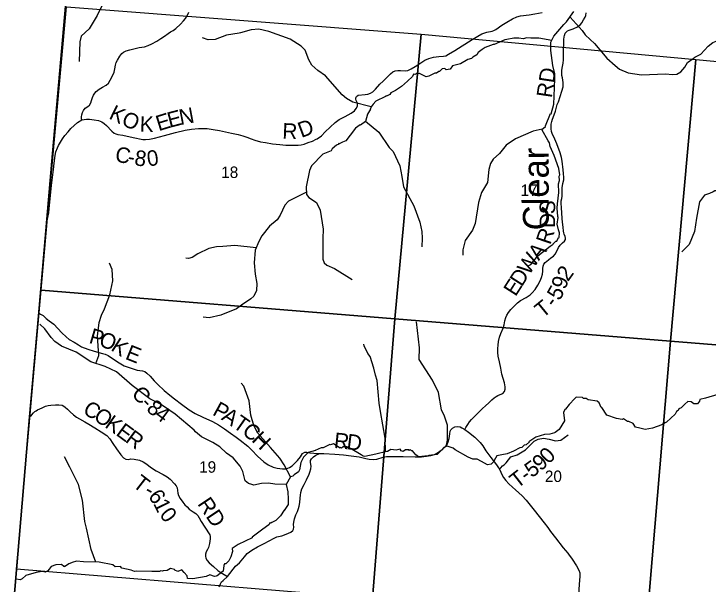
# Model space of a CAD drawing. Extents: x 1878108 to 2183446, y 146837 to 508383.
# Drawn here: x 1945764 to 1959185, y 294193 to 305217 of the extents above; entities that cross this region are included whole.
import ezdxf

# ---------------------------------------------------------------- set-up
doc = ezdxf.new("R2010")
doc.units = 0
for name, color, linetype in [('GM_X_Adjacent_County', 7, 'Continuous'), ('GM_X_County', 7, 'Continuous'), ('GM_X_County_Road', 7, 'Continuous'), ('GM_X_County_Road_Text', 7, 'Continuous'), ('GM_X_Minor_River', 7, 'Continuous'), ('GM_X_Minor_River_Text', 7, 'Continuous'), ('GM_X_Section', 7, 'Continuous'), ('GM_X_Section_Text', 7, 'Continuous'), ('GM_X_Township', 7, 'Continuous'), ('GM_X_Township_Road', 7, 'Continuous'), ('GM_X_Township_Road_Text', 7, 'Continuous'), ('GM_X_Township_ROW', 7, 'Continuous')]:
    doc.layers.add(name, color=color, linetype=linetype)

msp = doc.modelspace()

# ---------------------------------------------------------------- linework, layer by layer
at = {"layer": 'GM_X_Adjacent_County'}
msp.add_lwpolyline([(1923046, 277654), (1923342, 280921), (1923726, 285166), (1924414, 292311), (1924469, 293153), (1924887, 299587), (1925256, 303586), (1925774, 309211), (1931071, 308772), (1932946, 308617), (1934622, 308532), (1940473, 308073), (1940781, 308049), (1946953, 307566), (1946499, 302372), (1946238, 299382), (1946067, 297426), (1944907, 283849), (1944903, 283729), (1945544, 283670), (1949278, 283311), (1954438, 282859), (1961539, 282259)], dxfattribs=at)
at = {"layer": 'GM_X_County'}
msp.add_lwpolyline([(1961539, 282259), (1954438, 282859), (1949278, 283311), (1945544, 283670), (1944903, 283729), (1944907, 283849), (1946067, 297426), (1946238, 299382), (1946499, 302372), (1946953, 307566), (1947119, 309329), (1947259, 310824), (1951372, 310518), (1954993, 310242), (1956742, 310075), (1958100, 309945), (1959932, 309778)], dxfattribs=at)
at = {"layer": 'GM_X_County_Road'}
for points in [[(1946398, 301204), (1946414, 301245), (1946423, 301278), (1946438, 301371), (1946447, 301456), (1946493, 301899), (1946509, 302052), (1946531, 302211), (1946546, 302334), (1946565, 302481), (1946578, 302549), (1946606, 302627), (1946628, 302673), (1946663, 302739), (1946704, 302803), (1946751, 302866), (1946812, 302937), (1946867, 302999), (1946927, 303057), (1946993, 303114), (1947079, 303166), (1947122, 303177), (1947167, 303184), (1947226, 303182), (1947319, 303171), (1947403, 303155), (1947465, 303127), (1947511, 303097), (1947557, 303059), (1947660, 302950), (1947705, 302911), (1947734, 302897), (1947773, 302885), (1947870, 302870), (1948072, 302829), (1948254, 302791), (1948308, 302786), (1948385, 302793), (1948480, 302812), (1948676, 302866), (1948890, 302923), (1949078, 302970), (1949197, 302991), (1949335, 303004), (1949498, 303000), (1949617, 302984), (1949741, 302960), (1949972, 302912), (1950099, 302883), (1950190, 302859), (1950265, 302834), (1950349, 302801), (1950423, 302774), (1950531, 302746), (1950628, 302729), (1950764, 302705), (1950905, 302689), (1951019, 302682), (1951174, 302678), (1951260, 302680), (1951317, 302685), (1951379, 302701), (1951456, 302728), (1951537, 302759), (1951607, 302792), (1951630, 302804), (1951708, 302857), (1951783, 302937), (1951877, 303030), (1951974, 303118), (1952051, 303175), (1952168, 303236), (1952287, 303298), (1952347, 303343), (1952381, 303388), (1952405, 303433), (1952410, 303469), (1952402, 303503), (1952384, 303544), (1952376, 303569), (1952377, 303594), (1952387, 303618), (1952423, 303643), (1952557, 303659), (1952604, 303668), (1952657, 303686), (1952703, 303713), (1952752, 303759), (1952841, 303855), (1952902, 303917), (1953000, 304015), (1953047, 304058), (1953091, 304095), (1953135, 304114), (1953186, 304123), (1953240, 304121), (1953327, 304115), (1953381, 304124), (1953444, 304153), (1953521, 304198), (1953612, 304255), (1953708, 304319), (1953787, 304354), (1953879, 304380), (1953980, 304392), (1954069, 304397), (1954114, 304407), (1954167, 304435), (1954287, 304506), (1954626, 304720), (1954734, 304786), (1954813, 304829), (1954906, 304861), (1955008, 304884), (1955043, 304895), (1955078, 304915), (1955200, 304997), (1955294, 305056), (1955406, 305122), (1955484, 305158), (1955561, 305176), (1955723, 305197), (1955837, 305216), (1955974, 305243)], [(1946242, 299435), (1946280, 299413), (1946331, 299383), (1946389, 299327), (1946444, 299280), (1946537, 299218), (1946692, 299050), (1946774, 298973), (1946834, 298924), (1946928, 298872), (1947011, 298817), (1947074, 298781), (1947191, 298735), (1947314, 298696), (1947477, 298653), (1947526, 298637), (1947585, 298611), (1947708, 298526), (1947797, 298468), (1947896, 298416), (1948013, 298373), (1948149, 298332), (1948249, 298316), (1948296, 298301), (1948337, 298272), (1948402, 298210), (1948478, 298122), (1948546, 298051), (1948667, 297935), (1948778, 297845), (1948870, 297776), (1949005, 297670), (1949155, 297563), (1949266, 297493), (1949420, 297422), (1949601, 297334), (1949717, 297272), (1949837, 297192), (1949952, 297110), (1950060, 297037), (1950141, 296977), (1950284, 296857), (1950367, 296784), (1950476, 296667), (1950596, 296556), (1950682, 296501), (1950777, 296456), (1950855, 296436), (1950957, 296422), (1951026, 296420), (1951090, 296445), (1951146, 296482), (1951249, 296583), (1951302, 296652), (1951345, 296718), (1951389, 296743), (1951428, 296745), (1951487, 296732), (1951563, 296724), (1951672, 296716), (1951756, 296715), (1951969, 296706), (1952136, 296690), (1952285, 296675), (1952439, 296654), (1952565, 296621), (1952633, 296606), (1952708, 296601), (1952780, 296609), (1952900, 296648), (1952965, 296659), (1953057, 296661), (1953287, 296660), (1953522, 296655), (1953644, 296655), (1953738, 296667), (1953823, 296679), (1953893, 296696), (1953955, 296733), (1954046, 296795), (1954108, 296852), (1954142, 296891), (1954161, 296941), (1954179, 297005), (1954192, 297098), (1954201, 297149), (1954214, 297176), (1954244, 297211), (1954290, 297231), (1954337, 297240), (1954390, 297234), (1954427, 297216), (1954480, 297181), (1954550, 297130), (1954677, 297034), (1954735, 296977), (1954780, 296928), (1954831, 296866), (1954891, 296768), (1954986, 296639), (1955072, 296523), (1955149, 296415), (1955179, 296358), (1955200, 296311), (1955229, 296257), (1955274, 296198), (1955331, 296134), (1955403, 296069), (1955461, 296018), (1955589, 295899), (1955665, 295817), (1955825, 295620), (1956017, 295380), (1956085, 295289), (1956141, 295212), (1956236, 295087), (1956381, 294896), (1956471, 294794)], [(1949735, 294143), (1949759, 294200), (1949779, 294235), (1949810, 294261), (1949897, 294343), (1950051, 294538), (1950123, 294605), (1950223, 294720), (1950273, 294785), (1950365, 294850), (1950473, 294915), (1950587, 294969), (1950712, 295033), (1950784, 295078), (1950846, 295105), (1950944, 295126), (1951029, 295161), (1951119, 295197), (1951154, 295227), (1951170, 295258), (1951178, 295296), (1951170, 295348), (1951174, 295392), (1951189, 295458), (1951212, 295534), (1951246, 295600), (1951265, 295656), (1951278, 295700), (1951291, 295768), (1951297, 295854), (1951304, 295913), (1951312, 295964), (1951333, 296033), (1951373, 296122), (1951422, 296212), (1951470, 296316), (1951487, 296357), (1951508, 296420), (1951510, 296475), (1951500, 296544), (1951501, 296582), (1951515, 296612), (1951557, 296653), (1951599, 296687), (1951672, 296716)], [(1956471, 294794), (1956487, 294775), (1956558, 294673), (1956638, 294546), (1956686, 294462), (1956704, 294413), (1956708, 294341), (1956695, 294195), (1956681, 293975), (1956671, 293855), (1956663, 293745), (1956666, 293707)]]:
    msp.add_lwpolyline(points, dxfattribs=at)
at = {"layer": 'GM_X_Minor_River'}
for points in [[(1948736, 308160), (1948800, 307760), (1948800, 307593), (1948698, 307425), (1948654, 307249), (1948627, 307202), (1948516, 307130), (1948345, 307067), (1948298, 307036), (1948180, 306953), (1948033, 306798), (1947965, 306684), (1947906, 306620), (1947842, 306417), (1947682, 305992), (1947659, 305788), (1947647, 305761), (1947526, 305578), (1947475, 305396), (1947374, 305186), (1947218, 304925), (1947066, 304787), (1947042, 304678), (1947028, 304297)], [(1955715, 300327), (1955721, 300351), (1955757, 300371), (1955890, 300537), (1956130, 300726), (1956190, 300764), (1956180, 300766), (1956238, 300822), (1956262, 300824), (1956292, 300896), (1956304, 300894), (1956313, 300982), (1956295, 301042), (1956269, 301150), (1956287, 301278), (1956282, 301302), (1956264, 301464), (1956272, 301546), (1956301, 301766), (1956291, 301934), (1956309, 301998), (1956304, 302080), (1956320, 302108), (1956296, 302230), (1956209, 302482), (1956133, 302652), (1956120, 302726), (1956094, 302762), (1955970, 302984), (1956039, 303038), (1956043, 303052), (1956141, 303290), (1956151, 303284), (1956200, 303472), (1956210, 303628), (1956219, 303958), (1956219, 304056), (1956186, 304220), (1956147, 304512), (1956145, 304670), (1956205, 304788), (1956396, 305013), (1956446, 305061), (1956586, 305261)], [(1956517, 305153), (1956752, 304894), (1956807, 304812), (1956907, 304720), (1956990, 304642), (1957224, 304363), (1957391, 304219), (1957475, 304145), (1957641, 304077), (1957899, 304039), (1958360, 304056), (1958494, 304045), (1958579, 304051), (1958658, 304096), (1958735, 304184), (1958789, 304278), (1958893, 304356), (1958927, 304382), (1959041, 304438), (1959189, 304595), (1959274, 304662), (1959340, 304691), (1959474, 304773), (1959530, 304825)], [(1952671, 303418), (1952319, 303512), (1952194, 303583), (1952108, 303655), (1951789, 304017), (1951642, 304123), (1951524, 304224), (1951463, 304327), (1951398, 304516), (1951317, 304592), (1951107, 304731), (1950693, 304878), (1950498, 304921), (1950350, 304911), (1950143, 304853), (1950117, 304845), (1949877, 304805), (1949656, 304719), (1949522, 304718), (1949412, 304754)], [(1956162, 304705), (1955913, 304750), (1955758, 304748), (1955680, 304754), (1955608, 304737), (1955524, 304747), (1955432, 304749), (1955294, 304719), (1955252, 304715), (1955048, 304628), (1955028, 304622), (1954876, 304570), (1954814, 304528), (1954739, 304470), (1954711, 304428), (1954639, 304383), (1954609, 304353), (1954541, 304335), (1954401, 304253), (1954245, 304213), (1954197, 304149), (1954123, 304136), (1954093, 304164), (1954045, 304152), (1953989, 304104), (1953979, 304104), (1953933, 304070), (1953903, 304072), (1953785, 304010), (1953735, 304002), (1953605, 304067), (1953557, 304065), (1953517, 304043), (1953489, 304049), (1953473, 304005), (1953373, 303917), (1953257, 303813), (1953141, 303737), (1953052, 303690), (1953030, 303660), (1952967, 303629)], [(1952969, 303630), (1952948, 303618), (1952762, 303528), (1952712, 303472), (1952672, 303422), (1952655, 303369)], [(1952656, 303372), (1952602, 303277), (1952559, 303139), (1952467, 303065), (1952457, 303073), (1952369, 303009), (1952263, 302869), (1952179, 302765), (1952120, 302736), (1952052, 302702), (1952042, 302712), (1952044, 302700), (1952000, 302682), (1951920, 302610), (1951898, 302570), (1951736, 302504), (1951515, 302277)], [(1952560, 303144), (1952820, 302933), (1953017, 302636), (1953098, 302556), (1953223, 302282), (1953267, 302074), (1953294, 301875), (1953494, 301504), (1953613, 301190), (1953649, 301013), (1953654, 300879), (1953649, 300715)], [(1955977, 302986), (1955802, 302947), (1955462, 302802), (1955283, 302677), (1955152, 302515), (1955028, 302411), (1954978, 302324), (1954946, 302211), (1954921, 301958), (1954803, 301765), (1954747, 301569), (1954679, 301162), (1954627, 301034), (1954490, 300837), (1954444, 300655), (1954442, 300627), (1954441, 300550)], [(1951515, 302277), (1951478, 302192), (1951416, 301876), (1951418, 301727), (1951466, 301666), (1951614, 301571), (1951686, 301422), (1951745, 301054), (1951737, 300877), (1951738, 300475), (1951763, 300403), (1951815, 300361), (1951961, 300297), (1952306, 300084)], [(1951423, 301768), (1951072, 301598), (1951002, 301518), (1950913, 301327), (1950854, 301235), (1950703, 301112), (1950560, 300925), (1950498, 300817), (1950430, 300646), (1950408, 300407), (1950429, 300184), (1950460, 300003), (1950456, 299872), (1950402, 299759), (1950348, 299705), (1950224, 299625), (1950190, 299605), (1950067, 299515), (1949766, 299394), (1949540, 299344), (1949421, 299353)], [(1962233, 301320), (1962093, 301302), (1961979, 301308), (1961674, 301425), (1961179, 301684), (1961066, 301728), (1960792, 301751), (1960480, 301716), (1960264, 301670), (1960108, 301616), (1959961, 301677), (1959661, 301778), (1959500, 301799), (1959314, 301793), (1959281, 301777), (1959211, 301746), (1959112, 301714), (1959021, 301584), (1958963, 301268), (1958920, 301012), (1958818, 300761), (1958762, 300699), (1958678, 300618)], [(1950450, 300697), (1950033, 300736), (1949806, 300719), (1949679, 300714), (1949535, 300681), (1949323, 300581), (1949213, 300508), (1949142, 300489), (1949090, 300494)], [(1947348, 298460), (1947404, 298610), (1947380, 298988), (1947416, 299251), (1947456, 299395), (1947514, 299512), (1947617, 299786), (1947676, 300056), (1947665, 300273), (1947611, 300396)], [(1951026, 296116), (1950812, 296126), (1950686, 296142), (1950548, 296138), (1950403, 296107), (1950367, 296116), (1950301, 296139), (1950238, 296189), (1950192, 296367), (1950139, 296473), (1950001, 296636), (1949874, 296723), (1949744, 296844), (1949612, 296932), (1949390, 297043), (1949278, 297137), (1949248, 297171), (1948882, 297480), (1948598, 297674), (1948392, 297777), (1948050, 298035), (1947747, 298297), (1947527, 298401), (1947254, 298492), (1946967, 298678), (1946688, 298796), (1946558, 298885), (1946482, 298958), (1946365, 299125), (1946269, 299216)], [(1954122, 296850), (1954149, 296977), (1954148, 297264), (1954086, 297443), (1954032, 297562), (1953975, 297899), (1953858, 298135), (1953600, 298536), (1953604, 298763), (1953546, 299266)], [(1952948, 296749), (1952940, 297017), (1952852, 297531), (1952825, 297688), (1952789, 298131), (1952754, 298230), (1952725, 298369), (1952650, 298591), (1952604, 298654), (1952536, 298802), (1952528, 298832)], [(1951111, 296266), (1950990, 296496), (1950907, 296630), (1950728, 296835), (1950478, 297112), (1950403, 297260), (1950344, 297457), (1950311, 297736), (1950212, 298019), (1950158, 298081)], [(1959376, 297856), (1959132, 297789), (1959026, 297763), (1959016, 297727), (1958977, 297681), (1958908, 297681), (1958860, 297719), (1958796, 297721), (1958736, 297673), (1958667, 297598), (1958621, 297582), (1958609, 297552), (1958573, 297530), (1958545, 297476), (1958379, 297322), (1958353, 297308), (1958293, 297272), (1958109, 297205), (1957971, 297181), (1957865, 297209), (1957783, 297227), (1957733, 297295), (1957653, 297335), (1957627, 297334), (1957552, 297386), (1957522, 297376), (1957416, 297392), (1957230, 297456), (1957131, 297610), (1957117, 297606), (1957077, 297697), (1957043, 297727), (1956863, 297757), (1956827, 297781), (1956775, 297781), (1956755, 297799), (1956634, 297807), (1956609, 297783), (1956497, 297668), (1956429, 297572), (1956413, 297568), (1956391, 297508), (1956408, 297350), (1956308, 297180), (1956230, 297126), (1956216, 297120), (1956122, 297090), (1956024, 297086), (1955854, 297033), (1955716, 296941), (1955730, 296941), (1955666, 296885), (1955628, 296877), (1955584, 296837), (1955542, 296829)], [(1955542, 296829), (1955424, 296760), (1955299, 296710), (1955197, 296692), (1955098, 296672), (1955047, 296580), (1955041, 296566), (1954991, 296510), (1954917, 296501), (1954807, 296561), (1954720, 296611), (1954638, 296609), (1954544, 296645), (1954292, 296786), (1954255, 296820), (1954141, 296860), (1954077, 296836), (1954037, 296788), (1953948, 296700), (1953788, 296677), (1953770, 296671), (1953583, 296655), (1953533, 296695), (1953473, 296767), (1953449, 296767), (1953429, 296789), (1953401, 296777), (1953405, 296787), (1953371, 296791), (1953335, 296792), (1953289, 296758), (1953251, 296772), (1953229, 296800), (1953155, 296782), (1953051, 296798), (1952987, 296756), (1952977, 296756), (1952763, 296703), (1952551, 296663), (1952519, 296665), (1952479, 296693), (1952274, 296816), (1952220, 296830), (1952206, 296848), (1952128, 296846), (1952096, 296822), (1952074, 296834), (1952070, 296824), (1951946, 296906), (1951884, 296888), (1951874, 296890), (1951742, 296827), (1951702, 296829), (1951588, 296773)], [(1951592, 296774), (1951456, 296735), (1951364, 296647), (1951314, 296545), (1951288, 296403), (1951265, 296365), (1951181, 296306), (1951155, 296278), (1951111, 296266), (1951026, 296116)], [(1947351, 294616), (1947256, 294862), (1947170, 295276), (1947135, 295401), (1947089, 295816), (1947013, 296121), (1946847, 296456), (1946740, 296656)], [(1951026, 296116), (1951062, 295976), (1951068, 295834), (1951064, 295734), (1950987, 295619)], [(1950989, 295623), (1950921, 295514), (1950829, 295420), (1950751, 295384), (1950731, 295374), (1950719, 295386), (1950691, 295337), (1950575, 295253), (1950371, 295103), (1950371, 295087), (1950102, 294958), (1949982, 294884), (1949988, 294822), (1949956, 294720), (1949920, 294640), (1949863, 294588), (1949836, 294584), (1949821, 294550), (1949813, 294442), (1949693, 294354), (1949673, 294348), (1949641, 294339), (1949555, 294373), (1949481, 294341), (1949225, 294295)], [(1949225, 294295), (1949119, 294302), (1949117, 294350), (1949058, 294418), (1949014, 294468), (1948934, 294436), (1948878, 294460), (1948872, 294478), (1948790, 294496), (1948730, 294456), (1948652, 294448), (1948638, 294442), (1948602, 294452), (1948582, 294435), (1948434, 294437), (1948132, 294441), (1948098, 294435), (1948032, 294464), (1947849, 294502), (1947827, 294532), (1947721, 294526), (1947679, 294566), (1947413, 294615), (1947108, 294621), (1946976, 294634), (1946892, 294610), (1946880, 294604), (1946824, 294586), (1946746, 294528), (1946750, 294538), (1946732, 294534), (1946682, 294574), (1946576, 294568), (1946486, 294536), (1946448, 294485), (1946420, 294447), (1946370, 294425), (1946312, 294435), (1946194, 294415), (1945998, 294357), (1945922, 294298), (1945884, 294278), (1945814, 294286)]]:
    msp.add_lwpolyline(points, dxfattribs=at)
at = {"layer": 'GM_X_Section'}
for points in [[(1946780, 305351), (1953640, 304827), (1953129, 299324), (1946292, 299873), (1946481, 302005)], [(1958947, 304337), (1958455, 298891), (1953129, 299324), (1953640, 304827)], [(1958947, 304337), (1964460, 303826), (1963960, 298443), (1958455, 298891)], [(1953129, 299324), (1952697, 293914), (1945816, 294485), (1945990, 296456), (1946292, 299873)], [(1953129, 299324), (1958455, 298891), (1958000, 293456), (1952697, 293914)], [(1963960, 298443), (1963454, 292964), (1958000, 293456), (1958455, 298891)]]:
    msp.add_lwpolyline(points, close=True, dxfattribs=at)
at = {"layer": 'GM_X_Township'}
msp.add_lwpolyline([(1961539, 282259), (1954438, 282859), (1949278, 283311), (1945544, 283670), (1944903, 283729), (1944907, 283849), (1946067, 297426), (1946238, 299382), (1946499, 302372), (1946953, 307566), (1947119, 309329), (1947259, 310824), (1951372, 310518), (1954993, 310242), (1956742, 310075), (1958100, 309945), (1959932, 309778)], dxfattribs=at)
at = {"layer": 'GM_X_Township_Road'}
for points in [[(1947079, 303166), (1947072, 303190), (1947073, 303226), (1947077, 303266), (1947090, 303310), (1947107, 303352), (1947145, 303392), (1947194, 303424), (1947229, 303454), (1947251, 303496), (1947264, 303540), (1947285, 303602), (1947305, 303646), (1947328, 303685), (1947357, 303717), (1947412, 303761), (1947479, 303800), (1947551, 303837), (1947593, 303877), (1947627, 303935), (1947673, 304018), (1947703, 304088), (1947713, 304153), (1947730, 304228), (1947743, 304278), (1947765, 304325), (1947815, 304397), (1947854, 304452), (1947881, 304475), (1947932, 304502), (1948005, 304523), (1948185, 304564), (1948288, 304582), (1948359, 304605), (1948429, 304636), (1948525, 304689), (1948602, 304739), (1948679, 304785), (1948750, 304837), (1948791, 304868), (1948841, 304895), (1948893, 304932), (1948984, 305016), (1949046, 305082), (1949080, 305126), (1949111, 305178), (1949147, 305251)], [(1954480, 297181), (1954502, 297218), (1954538, 297278), (1954572, 297330), (1954610, 297375), (1954690, 297453), (1954755, 297519), (1954821, 297585), (1954881, 297642), (1954945, 297699), (1955007, 297758), (1955049, 297792), (1955089, 297821), (1955121, 297840), (1955166, 297857), (1955214, 297881), (1955246, 297916), (1955260, 297960), (1955260, 298006), (1955248, 298084), (1955226, 298167), (1955198, 298249), (1955176, 298367), (1955152, 298488), (1955125, 298598), (1955119, 298670), (1955123, 298745), (1955128, 298814), (1955135, 298884), (1955153, 298968), (1955180, 299041), (1955222, 299139), (1955242, 299206), (1955257, 299285), (1955273, 299347), (1955294, 299392), (1955326, 299444), (1955374, 299505), (1955429, 299561), (1955500, 299631), (1955560, 299675), (1955670, 299735), (1955744, 299788), (1955781, 299823), (1955842, 299891), (1955896, 299973), (1955939, 300058), (1955966, 300118), (1955985, 300187), (1955989, 300244), (1955989, 300294), (1955996, 300341), (1956009, 300378), (1956037, 300412), (1956067, 300439), (1956102, 300464), (1956145, 300498), (1956198, 300533), (1956229, 300572), (1956258, 300630), (1956291, 300698), (1956327, 300748), (1956370, 300792), (1956407, 300825), (1956426, 300853), (1956427, 300884), (1956423, 300916), (1956405, 300959), (1956398, 300984), (1956389, 301014), (1956382, 301094), (1956372, 301189), (1956365, 301258), (1956351, 301472), (1956343, 301553), (1956346, 301602), (1956359, 301649), (1956364, 301695), (1956364, 301773), (1956366, 301859), (1956367, 301895), (1956377, 301938), (1956393, 302007), (1956395, 302052), (1956391, 302133), (1956383, 302202), (1956361, 302369), (1956350, 302440), (1956324, 302531), (1956260, 302702), (1956202, 302839), (1956176, 302882), (1956158, 302946), (1956151, 302992), (1956150, 303032), (1956153, 303082), (1956162, 303134), (1956179, 303183), (1956212, 303267), (1956234, 303336), (1956254, 303415), (1956268, 303467), (1956290, 303515), (1956358, 303720), (1956383, 303806), (1956386, 303862), (1956386, 303891), (1956377, 303936), (1956367, 303983), (1956357, 304028), (1956355, 304073), (1956359, 304126), (1956372, 304198), (1956386, 304264), (1956391, 304326), (1956387, 304398), (1956387, 304460), (1956387, 304519), (1956395, 304643), (1956396, 304724), (1956399, 304770), (1956406, 304802), (1956422, 304846), (1956446, 304867), (1956469, 304890), (1956498, 304901), (1956573, 304931), (1956661, 304967), (1956721, 305013), (1956746, 305044), (1956779, 305100), (1956806, 305151), (1956821, 305188), (1956829, 305234)], [(1946067, 297426), (1946105, 297461), (1946146, 297504), (1946170, 297528), (1946192, 297545), (1946222, 297563), (1946311, 297604), (1946377, 297632), (1946425, 297647), (1946479, 297654), (1946567, 297661), (1946635, 297662), (1946697, 297652), (1946732, 297635), (1946757, 297617), (1946801, 297577), (1946854, 297524), (1946919, 297463), (1946974, 297422), (1947032, 297391), (1947139, 297332), (1947215, 297287), (1947329, 297216), (1947454, 297136), (1947559, 297064), (1947619, 297001), (1947680, 296914), (1947750, 296810), (1947832, 296694), (1947883, 296637), (1947928, 296611), (1947980, 296604), (1948028, 296612), (1948091, 296607), (1948192, 296589), (1948261, 296560), (1948318, 296522), (1948422, 296444), (1948512, 296384), (1948653, 296311), (1948730, 296266), (1948783, 296222), (1948872, 296133), (1948899, 296096), (1948918, 296057), (1948929, 296000), (1948935, 295949), (1948947, 295905), (1948982, 295848), (1949028, 295780), (1949070, 295728), (1949111, 295685), (1949156, 295645), (1949229, 295592), (1949283, 295556), (1949318, 295518), (1949344, 295477), (1949384, 295406), (1949458, 295291), (1949550, 295147), (1949561, 295112), (1949557, 295070), (1949543, 294975), (1949526, 294901), (1949507, 294864), (1949482, 294816), (1949468, 294773), (1949466, 294733), (1949478, 294692), (1949500, 294649), (1949540, 294607), (1949624, 294531), (1949707, 294458), (1949767, 294419), (1949897, 294343)], [(1955149, 296415), (1955178, 296441), (1955208, 296477), (1955241, 296497), (1955280, 296537), (1955370, 296655), (1955495, 296692), (1955656, 296792), (1955684, 296820)]]:
    msp.add_lwpolyline(points, dxfattribs=at)
at = {"layer": 'GM_X_Township_ROW'}
msp.add_lwpolyline([(1955684, 296820), (1955743, 296878), (1955820, 296955), (1955897, 296994), (1956001, 297017), (1956111, 296992), (1956233, 296964), (1956335, 296975), (1956479, 297080)], dxfattribs=at)

# ---------------------------------------------------------------- texts
at = {"layer": 'GM_X_County_Road_Text'}
for s, rotation, p in [('K', 333.9962, (1947583, 303200)), ('O', 334.6744, (1947824, 303083)), ('E', 17.1984, (1948563, 302947)), ('E', 14.6973, (1948774, 303012)), ('N', 10.647, (1948986, 303068)), ('K', 358.631, (1948195, 302939)), ('R', 357.5755, (1950949, 302807)), ('D', 20.5366, (1951322, 302816)), ('C', 348.9208, (1947704, 302367)), ('8', 351.6151, (1948082, 302294)), ('0', 7.8065, (1948357, 302267)), ('-', 349.1435, (1947947, 302320)), ('P', 343.5044, (1947200, 298860)), ('O', 340.3854, (1947390, 298804)), ('K', 327.188, (1947622, 298724)), ('E', 338.3391, (1947900, 298551)), ('C', 312.0539, (1948022, 297860)), ('-', 314.9874, (1948198, 297665)), ('8', 320.4919, (1948309, 297556)), ('P', 331.2288, (1949587, 297475)), ('4', 323.5984, (1948465, 297428)), ('A', 326.413, (1949758, 297381)), ('T', 324.9595, (1949977, 297236)), ('C', 321.9193, (1950157, 297110)), ('H', 315.3439, (1950344, 296964)), ('R', 354.2178, (1951943, 296827)), ('D', 352.9554, (1952186, 296803))]:
    msp.add_text(s, height=300, rotation=rotation, dxfattribs=at).set_placement(p)
at = {"layer": 'GM_X_Minor_River_Text'}
msp.add_text('Clear', height=500, rotation=90.1059, dxfattribs=at).set_placement((1956105, 301032))
at = {"layer": 'GM_X_Section_Text'}
for s, p in [('18', (1949773, 302045)), ('17', (1955561, 301698)), ('19', (1949346, 296347)), ('20', (1956030, 296167))]:
    msp.add_text(s, height=221, rotation=0, dxfattribs=at).set_placement(p)
at = {"layer": 'GM_X_Township_Road_Text'}
for s, rotation, p in [('RD', 81.5911, (1956162, 303582)), ('S', 89.5676, (1956227, 301343)), ('D', 90.2928, (1956228, 301080)), ('R', 71.4232, (1956133, 300740)), ('W', 56.4991, (1955724, 300150)), ('A', 51.0736, (1955911, 300434)), ('D', 57.483, (1955582, 299928)), ('2', 54.4759, (1956475, 300029)), ('E', 57.4849, (1955462, 299739)), ('9', 71.2484, (1956427, 299875)), ('5', 60.8727, (1956313, 299659)), ('T', 39.2829, (1955987, 299324)), ('-', 53.5347, (1956217, 299525)), ('C', 328.3368, (1947077, 297506)), ('O', 327.288, (1947286, 297378)), ('K', 324.9146, (1947505, 297237)), ('E', 323.7095, (1947720, 297086)), ('R', 323.6797, (1947901, 296953)), ('0', 44.7246, (1956101, 296501)), ('9', 41.2902, (1955947, 296366)), ('5', 35.9305, (1955774, 296238)), ('T', 37.947, (1955496, 296029)), ('-', 35.2577, (1955670, 296165)), ('T', 322.1688, (1948042, 296093)), ('-', 332.2234, (1948267, 295925)), ('6', 306.1986, (1948349, 295890)), ('1', 296.195, (1948451, 295753)), ('RD', 303.8261, (1949304, 295744)), ('0', 307.6918, (1948567, 295532))]:
    msp.add_text(s, height=300, rotation=rotation, dxfattribs=at).set_placement(p)

doc.saveas('drawing.dxf')
